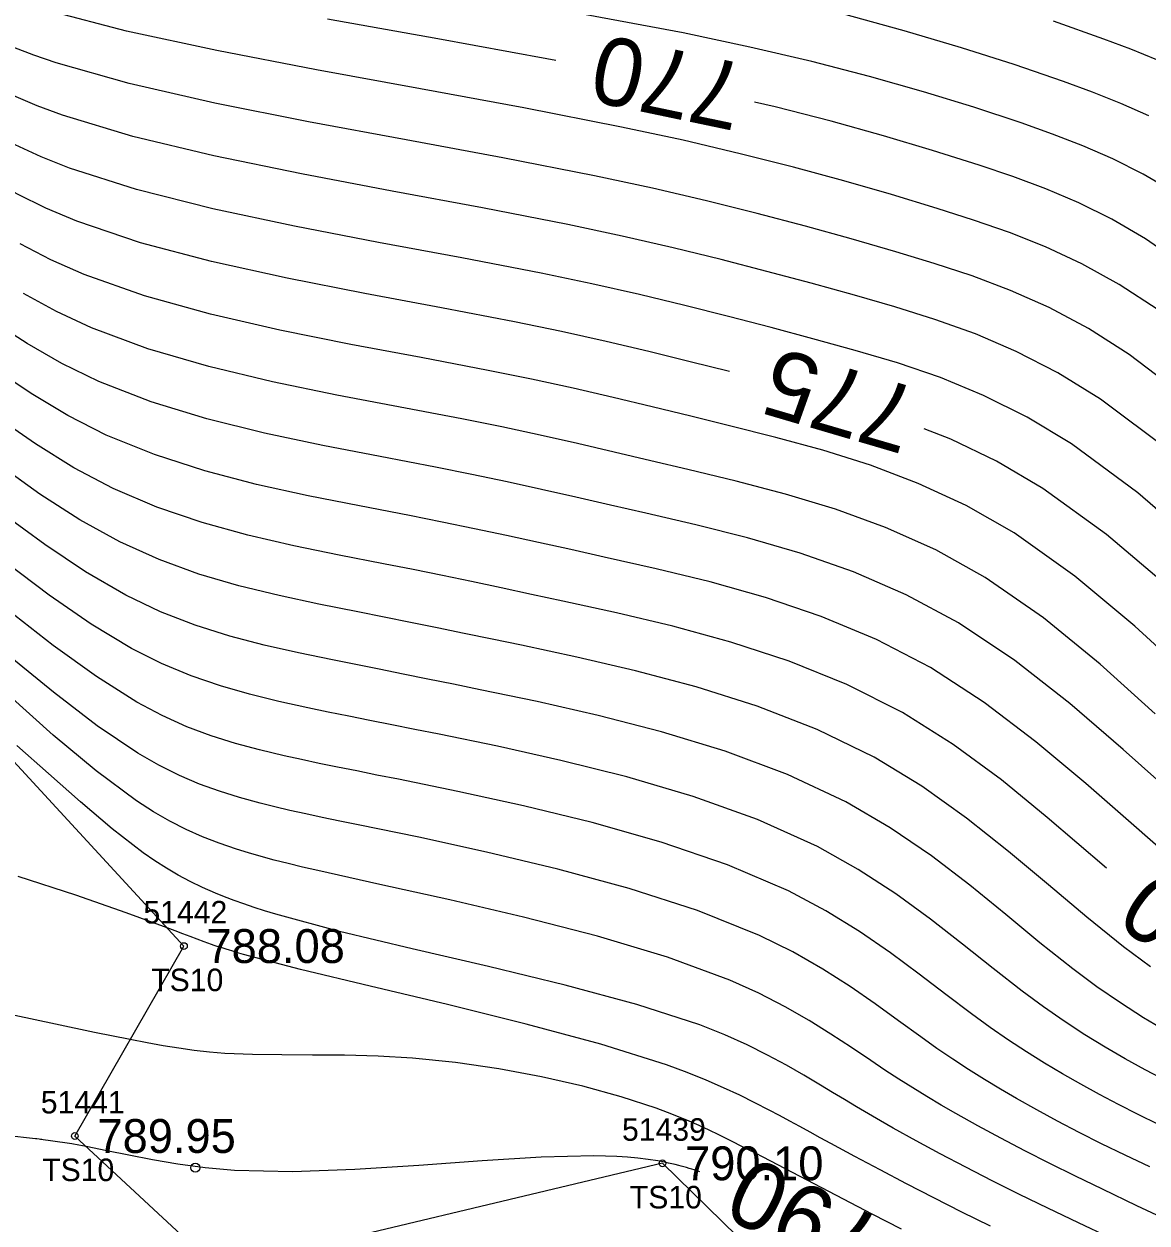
# Model space of a CAD drawing. Extents: x 1378535 to 1380697, y 997729 to 1000024.
# Drawn here: x 1380016.8 to 1380066.6, y 998680.4 to 998733.6 of the extents above; entities that cross this region are included whole.
import ezdxf

# ---------------------------------------------------------------- set-up
doc = ezdxf.new("R2010")
doc.units = 0
for name, color, linetype in [('RD_DTM_BkLn2', 7, 'Continuous'), ('RD_DTM_BkLn_txCode', 7, 'Continuous'), ('RD_DTM_Major1', 7, 'Continuous'), ('RD_DTM_Major1_Lbl', 7, 'Continuous'), ('RD_DTM_Minor1', 7, 'Continuous'), ('RD_EX_TX_Misc_ELEV', 7, 'Continuous'), ('RD_SMD_Locator', 7, 'Continuous')]:
    doc.layers.add(name, color=color, linetype=linetype)

msp = doc.modelspace()

# ---------------------------------------------------------------- linework, layer by layer
at = {"layer": 'RD_DTM_BkLn2'}
msp.add_lwpolyline([(1380137.104, 998617.435), (1380114.932, 998627.982), (1380110.142, 998637.412), (1380109.582, 998648.354), (1380098.693, 998654.921), (1380088.864, 998651.688), (1380069.259, 998664.275), (1380051.712, 998676.601), (1380045.085, 998683.058), (1380025.38, 998678.361), (1380019.034, 998684.269), (1380023.868, 998692.688), (1380008.939, 998708.879), (1379966.873, 998742.441), (1379939.691, 998764.989), (1379904.79, 998796.424), (1379861.371, 998834.485), (1379829.578, 998867.997), (1379786.438, 998908.428), (1379759.831, 998933.444)], dxfattribs=at)
at = {"layer": 'RD_DTM_Major1'}
for points in [[(1380040.362, 998731.938), (1380039.963, 998732.016), (1380035.119, 998732.895), (1380030.236, 998733.768)], [(1380048.053, 998718.15), (1380046.318, 998718.589), (1380044.484, 998719.04), (1380042.591, 998719.485), (1380040.614, 998719.924), (1380038.528, 998720.357), (1380035.289, 998720.979), (1380031.89, 998721.613), (1380028.452, 998722.287), (1380025.097, 998723.027), (1380021.945, 998723.86), (1380019.117, 998724.814), (1380017.747, 998725.392), (1380016.485, 998726.01), (1380015.305, 998726.66), (1380014.183, 998727.339), (1380013.095, 998728.04), (1380012.014, 998728.76), (1380010.576, 998729.723), (1380009.103, 998730.702), (1380007.588, 998731.691), (1380006.026, 998732.684), (1380004.409, 998733.677)], [(1380068.036, 998722.969), (1380066.494, 998724.027), (1380065, 998724.903), (1380063.535, 998725.633), (1380062.08, 998726.251), (1380060.616, 998726.794), (1380059.122, 998727.297), (1380057.057, 998727.953), (1380054.879, 998728.602), (1380052.564, 998729.243), (1380050.085, 998729.878), (1380049.17, 998730.093)], [(1380064.764, 998696.137), (1380062.145, 998698.388), (1380060.11, 998700.049), (1380057.973, 998701.625), (1380055.72, 998703.041), (1380053.256, 998704.284), (1380050.705, 998705.312), (1380048.118, 998706.16), (1380045.548, 998706.864), (1380043.047, 998707.458), (1380040.668, 998707.978), (1380039.275, 998708.277), (1380037.932, 998708.563), (1380036.621, 998708.839), (1380035.326, 998709.108), (1380034.029, 998709.371), (1380032.714, 998709.631), (1380030.75, 998710.014), (1380028.737, 998710.425), (1380026.702, 998710.896), (1380024.672, 998711.457), (1380022.672, 998712.136), (1380020.729, 998712.965), (1380018.985, 998713.891), (1380017.283, 998714.949), (1380015.595, 998716.117)], [(1380067.572, 998708.546), (1380064.763, 998710.93), (1380061.945, 998712.974), (1380059.899, 998714.174), (1380057.869, 998715.148), (1380056.682, 998715.616)], [(1380066.683, 998682.905), (1380065.595, 998683.421), (1380064.553, 998683.929), (1380063.555, 998684.431), (1380062.596, 998684.93), (1380061.674, 998685.428), (1380060.783, 998685.928), (1380060.064, 998686.349), (1380059.357, 998686.776), (1380058.658, 998687.217), (1380057.958, 998687.674), (1380057.253, 998688.153), (1380056.534, 998688.659), (1380055.553, 998689.372), (1380054.516, 998690.123), (1380053.403, 998690.894), (1380052.19, 998691.669), (1380050.856, 998692.43), (1380049.381, 998693.161), (1380046.641, 998694.261), (1380043.612, 998695.239), (1380040.443, 998696.102), (1380037.283, 998696.856), (1380034.284, 998697.507), (1380031.595, 998698.062), (1380030.775, 998698.23), (1380030.002, 998698.391), (1380029.269, 998698.548), (1380028.571, 998698.703), (1380027.901, 998698.859), (1380027.253, 998699.02), (1380026.339, 998699.269), (1380025.446, 998699.547), (1380024.561, 998699.87), (1380023.67, 998700.25), (1380022.763, 998700.702), (1380021.826, 998701.239), (1380020.022, 998702.455), (1380018.083, 998703.942), (1380016.01, 998705.644)], [(1380046.736, 998682.678), (1380046.496, 998682.765), (1380046.38, 998682.8), (1380046.264, 998682.835), (1380046.149, 998682.869), (1380046.034, 998682.901), (1380045.918, 998682.932), (1380045.803, 998682.962), (1380045.651, 998683), (1380045.498, 998683.037), (1380045.345, 998683.071), (1380045.191, 998683.103), (1380045.036, 998683.134), (1380044.881, 998683.162), (1380044.445, 998683.232), (1380043.998, 998683.288), (1380043.536, 998683.331), (1380043.057, 998683.362), (1380042.558, 998683.381), (1380042.036, 998683.389), (1380039.706, 998683.329), (1380037.083, 998683.166), (1380034.289, 998682.963), (1380031.447, 998682.782), (1380028.68, 998682.688), (1380026.112, 998682.742), (1380024.812, 998682.855), (1380023.604, 998683.016), (1380022.48, 998683.208), (1380021.433, 998683.414), (1380020.454, 998683.618), (1380019.536, 998683.802), (1380019.215, 998683.861), (1380018.898, 998683.915), (1380018.584, 998683.966), (1380018.268, 998684.014), (1380017.948, 998684.059), (1380017.622, 998684.102), (1380017.567, 998684.109), (1380017.512, 998684.116), (1380017.457, 998684.123), (1380017.345, 998684.137), (1380017.289, 998684.144), (1380015.966, 998684.288)]]:
    msp.add_lwpolyline(points, dxfattribs=at)
at = {"layer": 'RD_DTM_Minor1'}
for points in [[(1380067.058, 998720.893), (1380065.336, 998722.007), (1380063.676, 998722.922), (1380062.059, 998723.677), (1380060.464, 998724.313), (1380058.873, 998724.866), (1380057.266, 998725.377), (1380055.236, 998725.993), (1380053.122, 998726.603), (1380050.897, 998727.207), (1380048.531, 998727.807), (1380045.997, 998728.4), (1380043.265, 998728.989), (1380038.941, 998729.836), (1380034.362, 998730.679), (1380029.752, 998731.523), (1380025.331, 998732.376), (1380021.321, 998733.242), (1380017.945, 998734.13)], [(1380067.741, 998726.113), (1380066.389, 998726.905), (1380065.056, 998727.578), (1380063.722, 998728.16), (1380062.371, 998728.68), (1380060.985, 998729.169), (1380058.884, 998729.864), (1380056.652, 998730.55), (1380054.267, 998731.226), (1380051.71, 998731.887), (1380048.96, 998732.533), (1380045.995, 998733.159), (1380041.307, 998734.037)], [(1380066.641, 998729.489), (1380065.41, 998730.037), (1380064.154, 998730.536), (1380062.856, 998731.012), (1380060.681, 998731.759), (1380058.337, 998732.506), (1380055.805, 998733.253), (1380053.062, 998733.999)], [(1380067.001, 998731.961), (1380065.849, 998732.434), (1380064.652, 998732.889), (1380062.421, 998733.681)], [(1380068.962, 998716.48), (1380065.778, 998718.913), (1380063.971, 998720.053), (1380062.22, 998720.984), (1380060.506, 998721.749), (1380058.815, 998722.388), (1380057.128, 998722.943), (1380055.429, 998723.454), (1380053.456, 998724.027), (1380051.418, 998724.596), (1380049.288, 998725.162), (1380047.038, 998725.723), (1380044.64, 998726.28), (1380042.067, 998726.831), (1380038.009, 998727.624), (1380033.72, 998728.416), (1380029.397, 998729.222), (1380025.239, 998730.052), (1380021.441, 998730.919), (1380018.202, 998731.835), (1380017.221, 998732.174), (1380016.322, 998732.52)], [(1380067.558, 998714.631), (1380064.496, 998716.933), (1380062.609, 998718.096), (1380060.766, 998719.043), (1380058.955, 998719.817), (1380057.163, 998720.461), (1380055.379, 998721.017), (1380053.591, 998721.53), (1380051.676, 998722.062), (1380049.716, 998722.592), (1380047.683, 998723.119), (1380045.551, 998723.642), (1380043.293, 998724.159), (1380040.883, 998724.671), (1380037.098, 998725.406), (1380033.107, 998726.146), (1380029.079, 998726.908), (1380025.187, 998727.711), (1380021.6, 998728.572), (1380018.489, 998729.511), (1380017.364, 998729.931), (1380016.335, 998730.367)], [(1380069.12, 998710.227), (1380066.159, 998712.781), (1380063.219, 998714.953), (1380061.252, 998716.136), (1380059.316, 998717.097), (1380057.404, 998717.881), (1380055.51, 998718.531), (1380053.627, 998719.09), (1380051.749, 998719.603), (1380049.896, 998720.099), (1380048.015, 998720.591), (1380046.081, 998721.079), (1380044.068, 998721.562), (1380041.951, 998722.041), (1380039.704, 998722.513), (1380036.193, 998723.19), (1380032.5, 998723.876), (1380028.768, 998724.594), (1380025.143, 998725.367), (1380021.771, 998726.217), (1380018.797, 998727.169), (1380017.542, 998727.669), (1380016.392, 998728.195)], [(1380068.63, 998704.486), (1380066.026, 998706.863), (1380063.367, 998709.081), (1380060.67, 998710.996), (1380058.548, 998712.21), (1380056.423, 998713.196), (1380054.303, 998713.999), (1380052.196, 998714.662), (1380050.112, 998715.229), (1380048.059, 998715.744), (1380046.34, 998716.169), (1380044.626, 998716.588), (1380042.894, 998717.001), (1380041.12, 998717.408), (1380039.282, 998717.809), (1380037.356, 998718.205), (1380034.383, 998718.772), (1380031.274, 998719.357), (1380028.127, 998719.988), (1380025.041, 998720.694), (1380022.114, 998721.505), (1380019.444, 998722.45), (1380017.972, 998723.105), (1380016.605, 998723.813)], [(1380066.931, 998702.983), (1380064.482, 998705.18), (1380061.969, 998707.232), (1380059.395, 998709.02), (1380057.198, 998710.244), (1380054.977, 998711.24), (1380052.75, 998712.052), (1380050.535, 998712.723), (1380048.35, 998713.294), (1380046.212, 998713.81), (1380044.567, 998714.201), (1380042.941, 998714.585), (1380041.311, 998714.962), (1380039.657, 998715.333), (1380037.957, 998715.697), (1380036.187, 998716.055), (1380030.651, 998717.109), (1380027.791, 998717.698), (1380024.973, 998718.369), (1380022.274, 998719.153), (1380019.772, 998720.082), (1380018.212, 998720.809), (1380016.749, 998721.607)], [(1380067.806, 998699.342), (1380065.51, 998701.401), (1380063.146, 998703.436), (1380060.711, 998705.343), (1380058.202, 998707.02), (1380055.892, 998708.261), (1380053.547, 998709.274), (1380051.194, 998710.1), (1380048.859, 998710.782), (1380046.569, 998711.36), (1380044.35, 998711.876), (1380042.784, 998712.235), (1380041.25, 998712.584), (1380039.727, 998712.926), (1380038.195, 998713.26), (1380036.632, 998713.588), (1380035.019, 998713.911), (1380032.565, 998714.379), (1380030.02, 998714.871), (1380027.442, 998715.419), (1380024.89, 998716.054), (1380022.423, 998716.807), (1380020.099, 998717.71), (1380018.463, 998718.507), (1380016.913, 998719.394), (1380015.416, 998720.354)], [(1380068.035, 998696.228), (1380065.975, 998698.024), (1380063.847, 998699.891), (1380061.642, 998701.739), (1380059.35, 998703.482), (1380056.963, 998705.03), (1380054.572, 998706.275), (1380052.123, 998707.297), (1380049.653, 998708.135), (1380047.201, 998708.827), (1380044.806, 998709.413), (1380042.506, 998709.93), (1380041.024, 998710.259), (1380039.583, 998710.576), (1380038.166, 998710.884), (1380036.752, 998711.184), (1380035.324, 998711.479), (1380033.862, 998711.769), (1380031.656, 998712.193), (1380029.382, 998712.643), (1380027.079, 998713.152), (1380024.79, 998713.749), (1380022.557, 998714.468), (1380020.42, 998715.337), (1380018.722, 998716.201), (1380017.092, 998717.174), (1380015.497, 998718.238)], [(1380066.724, 998691.769), (1380065.522, 998692.659), (1380063.891, 998693.974), (1380062.2, 998695.404), (1380060.431, 998696.886), (1380058.565, 998698.362), (1380056.585, 998699.772), (1380054.472, 998701.056), (1380051.94, 998702.289), (1380049.288, 998703.32), (1380046.583, 998704.178), (1380043.894, 998704.893), (1380041.288, 998705.497), (1380038.835, 998706.019), (1380037.538, 998706.289), (1380036.295, 998706.545), (1380035.094, 998706.792), (1380033.917, 998707.03), (1380032.75, 998707.265), (1380031.578, 998707.498), (1380029.847, 998707.843), (1380028.086, 998708.219), (1380026.31, 998708.655), (1380024.532, 998709.178), (1380022.765, 998709.816), (1380021.024, 998710.597), (1380019.248, 998711.58), (1380017.486, 998712.719), (1380015.71, 998713.988)], [(1380067.416, 998688.913), (1380066.415, 998689.512), (1380065.391, 998690.167), (1380064.343, 998690.886), (1380063.271, 998691.678), (1380061.817, 998692.837), (1380060.301, 998694.089), (1380058.704, 998695.385), (1380057.005, 998696.68), (1380055.183, 998697.926), (1380053.217, 998699.074), (1380050.622, 998700.291), (1380047.87, 998701.32), (1380045.047, 998702.185), (1380042.238, 998702.912), (1380039.529, 998703.526), (1380037.007, 998704.051), (1380035.813, 998704.293), (1380034.678, 998704.522), (1380033.587, 998704.741), (1380032.529, 998704.953), (1380031.49, 998705.162), (1380030.457, 998705.371), (1380028.949, 998705.683), (1380027.43, 998706.028), (1380025.902, 998706.43), (1380024.368, 998706.915), (1380022.832, 998707.508), (1380021.297, 998708.233), (1380019.506, 998709.268), (1380017.695, 998710.485), (1380015.841, 998711.85)], [(1380067.249, 998686.797), (1380066.483, 998687.206), (1380065.6, 998687.695), (1380064.71, 998688.211), (1380063.811, 998688.76), (1380062.899, 998689.352), (1380061.971, 998689.991), (1380061.025, 998690.685), (1380059.738, 998691.691), (1380058.39, 998692.771), (1380056.96, 998693.887), (1380055.424, 998695.004), (1380053.762, 998696.087), (1380051.95, 998697.098), (1380049.299, 998698.29), (1380046.449, 998699.311), (1380043.508, 998700.181), (1380040.58, 998700.919), (1380037.771, 998701.543), (1380035.187, 998702.072), (1380034.107, 998702.288), (1380033.085, 998702.491), (1380032.111, 998702.685), (1380031.173, 998702.874), (1380030.26, 998703.06), (1380029.363, 998703.248), (1380028.07, 998703.532), (1380026.78, 998703.849), (1380025.488, 998704.219), (1380024.189, 998704.665), (1380022.878, 998705.209), (1380021.55, 998705.872), (1380019.755, 998706.955), (1380017.9, 998708.247), (1380015.964, 998709.708)], [(1380067.069, 998684.775), (1380066.176, 998685.216), (1380065.308, 998685.66), (1380064.46, 998686.109), (1380063.627, 998686.566), (1380062.822, 998687.024), (1380062.024, 998687.499), (1380061.225, 998687.996), (1380060.422, 998688.521), (1380059.609, 998689.08), (1380058.78, 998689.68), (1380057.651, 998690.537), (1380056.462, 998691.449), (1380055.193, 998692.391), (1380053.819, 998693.335), (1380052.319, 998694.256), (1380050.67, 998695.13), (1380047.968, 998696.284), (1380045.024, 998697.29), (1380041.966, 998698.161), (1380038.921, 998698.908), (1380036.017, 998699.544), (1380033.381, 998700.079), (1380032.427, 998700.268), (1380031.528, 998700.447), (1380030.675, 998700.618), (1380029.86, 998700.785), (1380029.075, 998700.951), (1380028.31, 998701.12), (1380027.221, 998701.378), (1380026.148, 998701.667), (1380025.078, 998702.004), (1380024.001, 998702.41), (1380022.906, 998702.902), (1380021.781, 998703.498), (1380019.986, 998704.633), (1380018.076, 998706.014), (1380016.034, 998707.6)], [(1380067.658, 998680.449), (1380066.111, 998681.175), (1380064.585, 998681.906), (1380063.4, 998682.484), (1380062.252, 998683.053), (1380061.144, 998683.616), (1380060.079, 998684.171), (1380059.06, 998684.72), (1380058.089, 998685.263), (1380057.437, 998685.641), (1380056.803, 998686.019), (1380056.18, 998686.402), (1380055.562, 998686.793), (1380054.942, 998687.194), (1380054.314, 998687.61), (1380053.457, 998688.185), (1380052.554, 998688.781), (1380051.584, 998689.389), (1380050.527, 998689.998), (1380049.362, 998690.6), (1380048.071, 998691.183), (1380045.307, 998692.201), (1380042.203, 998693.128), (1380038.93, 998693.97), (1380035.658, 998694.731), (1380032.558, 998695.417), (1380029.801, 998696.033), (1380029.126, 998696.191), (1380028.486, 998696.346), (1380027.876, 998696.501), (1380027.294, 998696.658), (1380026.734, 998696.819), (1380026.194, 998696.987), (1380025.435, 998697.246), (1380024.698, 998697.533), (1380023.973, 998697.855), (1380023.25, 998698.221), (1380022.518, 998698.64), (1380021.769, 998699.119), (1380019.971, 998700.449), (1380018.072, 998702.038), (1380016.117, 998703.789)], [(1380064.907, 998679.774), (1380063.529, 998680.422), (1380062.164, 998681.074), (1380060.915, 998681.683), (1380059.701, 998682.287), (1380058.527, 998682.885), (1380057.4, 998683.474), (1380056.325, 998684.052), (1380055.31, 998684.616), (1380054.753, 998684.934), (1380054.211, 998685.25), (1380053.68, 998685.564), (1380053.152, 998685.88), (1380052.622, 998686.198), (1380052.085, 998686.522), (1380051.351, 998686.96), (1380050.577, 998687.407), (1380049.746, 998687.857), (1380048.842, 998688.308), (1380047.847, 998688.754), (1380046.746, 998689.191), (1380043.952, 998690.102), (1380040.765, 998690.961), (1380037.378, 998691.779), (1380033.982, 998692.568), (1380030.771, 998693.338), (1380027.937, 998694.103), (1380027.447, 998694.252), (1380026.977, 998694.401), (1380026.526, 998694.553), (1380026.091, 998694.708), (1380025.671, 998694.867), (1380025.266, 998695.032), (1380024.698, 998695.282), (1380024.151, 998695.547), (1380023.619, 998695.831), (1380023.097, 998696.136), (1380022.581, 998696.465), (1380022.065, 998696.822), (1380020.683, 998697.889), (1380019.28, 998699.087), (1380017.871, 998700.34), (1380016.468, 998701.571)], [(1380059.622, 998680.268), (1380058.357, 998680.897), (1380057.115, 998681.526), (1380055.904, 998682.15), (1380054.733, 998682.764), (1380053.609, 998683.362), (1380052.542, 998683.94), (1380052.08, 998684.192), (1380051.627, 998684.44), (1380051.179, 998684.686), (1380050.729, 998684.93), (1380050.275, 998685.174), (1380049.812, 998685.419), (1380049.178, 998685.746), (1380048.509, 998686.076), (1380047.794, 998686.41), (1380047.021, 998686.745), (1380046.18, 998687.083), (1380045.258, 998687.421), (1380042.357, 998688.334), (1380039.038, 998689.231), (1380035.547, 998690.096), (1380032.132, 998690.91), (1380029.039, 998691.656), (1380026.515, 998692.318), (1380026.405, 998692.349), (1380026.297, 998692.38), (1380026.191, 998692.411), (1380026.087, 998692.442), (1380025.986, 998692.472), (1380025.886, 998692.502), (1380025.744, 998692.546), (1380025.607, 998692.589), (1380025.472, 998692.632), (1380025.341, 998692.675), (1380025.213, 998692.717), (1380025.087, 998692.76), (1380024.765, 998692.873), (1380024.452, 998692.987), (1380024.139, 998693.105), (1380023.818, 998693.227), (1380023.484, 998693.356), (1380023.127, 998693.492), (1380021.31, 998694.161), (1380019.07, 998694.938), (1380016.514, 998695.766)], [(1380055.687, 998680.144), (1380054.382, 998680.811), (1380053.102, 998681.473), (1380049.542, 998683.328), (1380049.205, 998683.502), (1380048.875, 998683.673), (1380048.549, 998683.839), (1380048.226, 998684.002), (1380047.903, 998684.163), (1380047.58, 998684.321), (1380047.15, 998684.526), (1380046.711, 998684.728), (1380046.261, 998684.927), (1380045.795, 998685.123), (1380045.309, 998685.315), (1380044.799, 998685.504), (1380043.256, 998686.009), (1380041.547, 998686.478), (1380039.72, 998686.897), (1380037.824, 998687.253), (1380035.904, 998687.534), (1380034.009, 998687.725), (1380032.475, 998687.812), (1380030.994, 998687.849), (1380029.572, 998687.858), (1380028.21, 998687.861), (1380026.913, 998687.878), (1380025.684, 998687.933), (1380024.995, 998687.99), (1380024.318, 998688.066), (1380023.642, 998688.161), (1380022.952, 998688.272), (1380022.239, 998688.4), (1380021.488, 998688.544), (1380019.901, 998688.862), (1380018.178, 998689.221), (1380016.373, 998689.608)]]:
    msp.add_lwpolyline(points, dxfattribs=at)
at = {"layer": 'RD_SMD_Locator'}
for centre, radius in [((1380023.868, 998692.688), 0.15), ((1380019.034, 998684.269), 0.15), ((1380024.376, 998682.862), 0.2), ((1380045.085, 998683.058), 0.15)]:
    msp.add_circle(centre, radius, dxfattribs=at)

# ---------------------------------------------------------------- texts
at = {"layer": 'RD_DTM_BkLn_txCode'}
for s, p in [('51442', (1380022.073, 998693.688)), ('TS10', (1380022.419, 998690.688)), ('51441', (1380017.522, 998685.269)), ('51439', (1380043.29, 998684.058)), ('TS10', (1380017.585, 998682.269)), ('TS10', (1380043.636, 998681.058))]:
    msp.add_text(s, height=1, dxfattribs=at).set_placement(p)
at = {"layer": 'RD_DTM_Major1_Lbl'}
for s, rotation, p in [('770', 168.1684, (1380048.9, 998731.742)), ('775', 163.6296, (1380056.568, 998717.35)), ('780', 143.5658, (1380072.27, 998692.177)), ('790', 153.6726, (1380055.003, 998680.472))]:
    msp.add_text(s, height=3, rotation=rotation, dxfattribs=at).set_placement(p)
at = {"layer": 'RD_EX_TX_Misc_ELEV'}
for s, p in [('788.08', (1380024.868, 998691.938)), ('789.95', (1380020.034, 998683.519)), ('790.10', (1380046.085, 998682.308))]:
    msp.add_text(s, height=1.5, dxfattribs=at).set_placement(p)

doc.saveas('drawing.dxf')
